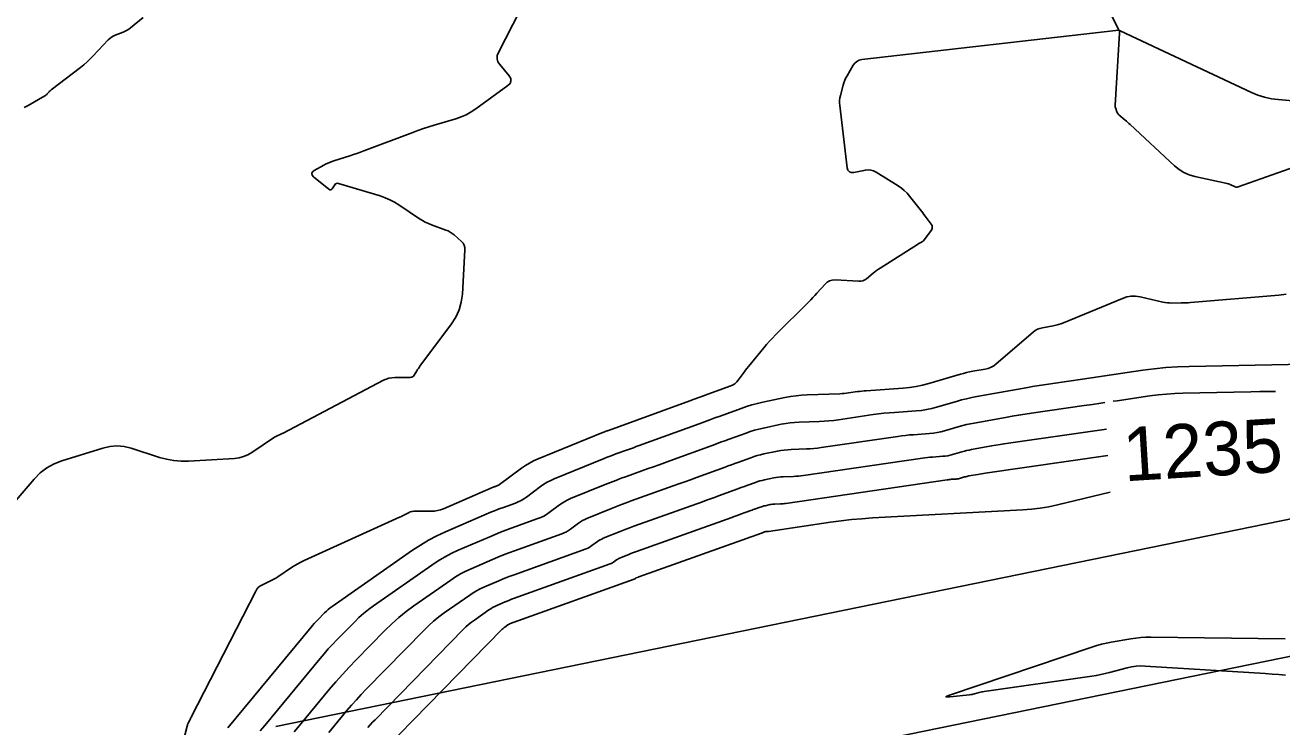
# Model space of a CAD drawing. Extents: x 658976 to 668726, y 639543 to 647196.
# Drawn here: x 662832.1 to 662972.5, y 642295.4 to 642373.8 of the extents above; entities that cross this region are included whole.
import ezdxf

# ---------------------------------------------------------------- set-up
doc = ezdxf.new("R2010")
doc.units = 0
for name, color, linetype in [('Ex_Contour Labels', 7, 'Continuous'), ('Ex_Major Contours', 7, 'Continuous'), ('Ex_Minor Contours', 7, 'Continuous'), ('R_Water', 7, 'Continuous')]:
    doc.layers.add(name, color=color, linetype=linetype)

msp = doc.modelspace()

# ---------------------------------------------------------------- linework, layer by layer
at = {"layer": 'Ex_Major Contours'}
for points in [[(662849.93, 642294.46), (662850.19, 642295.47), (662850.21, 642295.56), (662850.24, 642295.64), (662850.27, 642295.73), (662850.31, 642295.81), (662850.48, 642296.15), (662850.52, 642296.23), (662850.56, 642296.31), (662850.6, 642296.4), (662850.64, 642296.48), (662857.85, 642310.56), (662857.98, 642310.77), (662858.13, 642310.95), (662858.32, 642311.1), (662858.53, 642311.22), (662859.44, 642311.65), (662859.66, 642311.76), (662859.88, 642311.88), (662860.09, 642312), (662860.3, 642312.14), (662861.86, 642313.2), (662862.2, 642313.41), (662862.54, 642313.61), (662862.89, 642313.8), (662863.25, 642313.97), (662873.93, 642318.8), (662874.06, 642318.86), (662874.19, 642318.93), (662874.33, 642318.99), (662874.46, 642319.06), (662874.98, 642319.33), (662875.11, 642319.39), (662875.24, 642319.43), (662875.38, 642319.46), (662875.53, 642319.47), (662877.43, 642319.47), (662877.8, 642319.48), (662878.15, 642319.54), (662878.5, 642319.63), (662878.84, 642319.76), (662884.39, 642322.15), (662884.45, 642322.18), (662884.51, 642322.2), (662884.57, 642322.23), (662884.63, 642322.25), (662884.87, 642322.34), (662884.93, 642322.36), (662884.99, 642322.39), (662885.05, 642322.42), (662885.1, 642322.46), (662887.55, 642324.28), (662887.99, 642324.58), (662888.44, 642324.85), (662888.9, 642325.1), (662889.39, 642325.31), (662896.72, 642328.31), (662896.77, 642328.32), (662896.81, 642328.34), (662896.86, 642328.36), (662896.9, 642328.37), (662897.08, 642328.44), (662897.13, 642328.45), (662897.17, 642328.47), (662897.22, 642328.49), (662897.26, 642328.5), (662906.34, 642331.81), (662906.85, 642331.99), (662907.36, 642332.18), (662907.87, 642332.37), (662908.38, 642332.55), (662910.94, 642333.49), (662911.19, 642333.6), (662911.41, 642333.74), (662911.6, 642333.91), (662911.77, 642334.12), (662912.41, 642335), (662912.57, 642335.22), (662912.74, 642335.43), (662912.91, 642335.65), (662913.08, 642335.86), (662914.62, 642337.71), (662914.93, 642338.08), (662915.26, 642338.45), (662915.6, 642338.81), (662915.94, 642339.16), (662919.63, 642342.84), (662919.87, 642343.09), (662920.11, 642343.33), (662920.34, 642343.58), (662920.56, 642343.83), (662921.46, 642344.84), (662921.7, 642345.06), (662921.97, 642345.21), (662922.26, 642345.29), (662922.58, 642345.31), (662925.24, 642345.16), (662925.47, 642345.17), (662925.7, 642345.22), (662925.9, 642345.31), (662926.09, 642345.44), (662926.84, 642346.05), (662927.03, 642346.2), (662927.22, 642346.35), (662927.42, 642346.49), (662927.62, 642346.62), (662931.78, 642349.28), (662931.84, 642349.31), (662931.9, 642349.35), (662931.95, 642349.38), (662932.01, 642349.41), (662932.25, 642349.51), (662932.31, 642349.55), (662932.36, 642349.58), (662932.4, 642349.62), (662932.45, 642349.67), (662933.32, 642350.83), (662933.42, 642351.01), (662933.45, 642351.19), (662933.42, 642351.37), (662933.32, 642351.55), (662932.78, 642352.26), (662932.65, 642352.44), (662932.51, 642352.61), (662932.38, 642352.79), (662932.24, 642352.97), (662930.91, 642354.66), (662930.63, 642354.99), (662930.32, 642355.29), (662929.99, 642355.56), (662929.64, 642355.8), (662927.18, 642357.35), (662926.89, 642357.5), (662926.6, 642357.58), (662926.29, 642357.61), (662925.97, 642357.57), (662924.68, 642357.31), (662924.39, 642357.3), (662924.18, 642357.38), (662924.03, 642357.56), (662923.95, 642357.84), (662923.1, 642364.78), (662923.08, 642365.07), (662923.08, 642365.35), (662923.12, 642365.64), (662923.18, 642365.92), (662923.48, 642367.05), (662923.57, 642367.33), (662923.67, 642367.6), (662923.79, 642367.86), (662923.93, 642368.11), (662924.62, 642369.28), (662924.8, 642369.52), (662925.02, 642369.71), (662925.28, 642369.84), (662925.58, 642369.91), (662954.3, 642373.2), (662954.3, 642373.2), (662954.3, 642373.2), (662954.3, 642373.2), (662954.3, 642373.21), (662954.29, 642373.24), (662954.28, 642373.24), (662951.68, 642378.43)], [(662978.38, 642359.51), (662967.62, 642355.7), (662967.52, 642355.67), (662967.41, 642355.67), (662967.31, 642355.69), (662967.21, 642355.73), (662966.81, 642355.93), (662966.71, 642355.98), (662966.61, 642356.02), (662966.5, 642356.05), (662966.39, 642356.08), (662962.77, 642356.87), (662962.15, 642357.05), (662961.57, 642357.3), (662961.03, 642357.63), (662960.53, 642358.04), (662955.55, 642362.66), (662955.41, 642362.78), (662955.28, 642362.91), (662955.14, 642363.03), (662955, 642363.16), (662954.3, 642363.76), (662954.23, 642363.83), (662954.17, 642363.91), (662954.12, 642363.99), (662954.08, 642364.08), (662953.95, 642364.44), (662953.92, 642364.53), (662953.9, 642364.63), (662953.89, 642364.72), (662953.89, 642364.82), (662954.35, 642372.87), (662954.36, 642372.9), (662954.36, 642372.93), (662954.36, 642372.96), (662954.37, 642372.99), (662954.38, 642373.1), (662954.39, 642373.13), (662954.4, 642373.14), (662954.42, 642373.14), (662954.44, 642373.14), (662969.12, 642366.24), (662969.84, 642365.94), (662970.58, 642365.71), (662971.34, 642365.54), (662972.11, 642365.44), (662975.36, 642365.17)], [(662870.37, 642295.31), (662870.63, 642295.61), (662870.9, 642295.91), (662871.18, 642296.19), (662881.03, 642306.26), (662881.32, 642306.55), (662881.63, 642306.82), (662881.95, 642307.08), (662882.28, 642307.32), (662883.89, 642308.45), (662884.11, 642308.59), (662884.32, 642308.72), (662884.55, 642308.84), (662884.78, 642308.94), (662885.72, 642309.35), (662885.95, 642309.45), (662886.19, 642309.54), (662886.43, 642309.64), (662886.67, 642309.72), (662897.46, 642313.59), (662897.55, 642313.63), (662897.65, 642313.67), (662897.73, 642313.72), (662897.82, 642313.78), (662898.15, 642314.03), (662898.24, 642314.09), (662898.32, 642314.14), (662898.42, 642314.19), (662898.51, 642314.23), (662899.55, 642314.66), (662899.76, 642314.74), (662899.96, 642314.82), (662900.17, 642314.9), (662900.38, 642314.97), (662911.06, 642318.79), (662911.3, 642318.87), (662911.53, 642318.96), (662911.77, 642319.04), (662912.01, 642319.13), (662913.18, 642319.55), (662913.31, 642319.6), (662913.44, 642319.65), (662913.57, 642319.7), (662913.7, 642319.75), (662914.23, 642319.94), (662914.36, 642319.98), (662914.49, 642320.02), (662914.63, 642320.06), (662914.76, 642320.09), (662915.32, 642320.21), (662915.45, 642320.23), (662915.59, 642320.25), (662915.73, 642320.27), (662915.87, 642320.27), (662916.49, 642320.3), (662916.64, 642320.3), (662916.79, 642320.31), (662916.94, 642320.33), (662917.09, 642320.35), (662935.1, 642322.98), (662935.22, 642323), (662935.35, 642323.02), (662935.47, 642323.03), (662935.6, 642323.04), (662936.12, 642323.07), (662936.24, 642323.09), (662936.36, 642323.1), (662936.48, 642323.13), (662936.59, 642323.16), (662937.06, 642323.3), (662937.18, 642323.33), (662937.3, 642323.36), (662937.42, 642323.39), (662937.54, 642323.41), (662938.54, 642323.59), (662938.74, 642323.63), (662938.95, 642323.66), (662939.16, 642323.69), (662939.37, 642323.72), (662953.08, 642325.7)]]:
    msp.add_lwpolyline(points, dxfattribs=at)
at = {"layer": 'Ex_Minor Contours'}
for points in [[(662830.2, 642319.66), (662833.09, 642323.06), (662833.75, 642323.75), (662834.5, 642324.32), (662835.31, 642324.77), (662836.2, 642325.12), (662840.75, 642326.52), (662841.54, 642326.7), (662842.34, 642326.76), (662843.13, 642326.7), (662843.92, 642326.5), (662847.08, 642325.49), (662847.88, 642325.28), (662848.68, 642325.14), (662849.5, 642325.07), (662850.32, 642325.08), (662855.48, 642325.37), (662856, 642325.43), (662856.5, 642325.57), (662856.98, 642325.76), (662857.43, 642326.03), (662859.93, 642327.73), (662860.01, 642327.77), (662860.08, 642327.82), (662860.16, 642327.86), (662860.24, 642327.9), (662860.58, 642328.05), (662860.66, 642328.09), (662860.74, 642328.13), (662860.82, 642328.17), (662860.9, 642328.21), (662872.12, 642334.1), (662872.42, 642334.24), (662872.74, 642334.34), (662873.06, 642334.39), (662873.39, 642334.41), (662875.11, 642334.41), (662875.25, 642334.43), (662875.37, 642334.48), (662875.47, 642334.55), (662875.56, 642334.66), (662875.86, 642335.17), (662875.94, 642335.3), (662876.02, 642335.42), (662876.11, 642335.54), (662876.19, 642335.66), (662879.73, 642340.4), (662880.22, 642341.16), (662880.58, 642341.96), (662880.82, 642342.82), (662880.94, 642343.71), (662881.22, 642348.68), (662881.21, 642348.94), (662881.14, 642349.18), (662881.02, 642349.4), (662880.85, 642349.59), (662880.02, 642350.33), (662879.81, 642350.5), (662879.59, 642350.65), (662879.35, 642350.78), (662879.1, 642350.88), (662877.48, 642351.46), (662877.14, 642351.59), (662876.8, 642351.75), (662876.47, 642351.93), (662876.15, 642352.13), (662873.85, 642353.68), (662873.35, 642353.99), (662872.84, 642354.26), (662872.3, 642354.49), (662871.75, 642354.68), (662867.11, 642356.08), (662866.99, 642356.1), (662866.87, 642356.09), (662866.78, 642356.03), (662866.69, 642355.94), (662866.38, 642355.49), (662866.3, 642355.41), (662866.22, 642355.37), (662866.12, 642355.38), (662866.02, 642355.44), (662864.32, 642356.83), (662864.15, 642357.02), (662864.1, 642357.2), (662864.18, 642357.37), (662864.38, 642357.52), (662865.46, 642358.13), (662865.73, 642358.27), (662866.01, 642358.4), (662866.29, 642358.51), (662866.58, 642358.61), (662868.37, 642359.17), (662868.77, 642359.3), (662869.16, 642359.43), (662869.55, 642359.57), (662869.94, 642359.71), (662875.39, 642361.77), (662875.98, 642361.99), (662876.58, 642362.2), (662877.18, 642362.4), (662877.78, 642362.58), (662880.21, 642363.31), (662880.8, 642363.51), (662881.37, 642363.76), (662881.92, 642364.06), (662882.44, 642364.41), (662886.01, 642367.01), (662886.27, 642367.26), (662886.37, 642367.52), (662886.34, 642367.81), (662886.15, 642368.11), (662885.11, 642369.36), (662884.91, 642369.68), (662884.81, 642370.01), (662884.83, 642370.36), (662884.96, 642370.71), (662887.36, 642375.34)], [(662845.27, 642374.62), (662843.87, 642373.46), (662843.68, 642373.31), (662843.48, 642373.18), (662843.27, 642373.07), (662843.05, 642372.97), (662842.15, 642372.63), (662841.93, 642372.53), (662841.73, 642372.41), (662841.54, 642372.27), (662841.36, 642372.11), (662839.7, 642370.33), (662839.36, 642369.98), (662839.01, 642369.65), (662838.64, 642369.33), (662838.26, 642369.03), (662835, 642366.54), (662834.94, 642366.49), (662834.88, 642366.44), (662834.82, 642366.38), (662834.76, 642366.32), (662834.55, 642366.07), (662834.49, 642366.02), (662834.43, 642365.96), (662834.36, 642365.91), (662834.29, 642365.87), (662832.42, 642364.79), (662832.27, 642364.71), (662832.13, 642364.63), (662831.99, 642364.55)], [(662854.73, 642295.29), (662864.03, 642306.51), (662864.21, 642306.72), (662864.39, 642306.93), (662864.58, 642307.13), (662864.77, 642307.33), (662865.55, 642308.12), (662865.75, 642308.32), (662865.95, 642308.5), (662866.17, 642308.67), (662866.39, 642308.84), (662875.38, 642315.12), (662876.25, 642315.7), (662877.16, 642316.24), (662878.09, 642316.73), (662879.04, 642317.17), (662884.19, 642319.39), (662884.52, 642319.53), (662884.85, 642319.66), (662885.18, 642319.79), (662885.52, 642319.91), (662886.86, 642320.39), (662887.19, 642320.53), (662887.5, 642320.68), (662887.81, 642320.86), (662888.1, 642321.06), (662889.67, 642322.23), (662890.04, 642322.48), (662890.41, 642322.71), (662890.81, 642322.91), (662891.21, 642323.09), (662896.8, 642325.38), (662897.12, 642325.51), (662897.44, 642325.63), (662897.77, 642325.75), (662898.09, 642325.87), (662899.39, 642326.34), (662899.72, 642326.45), (662900.05, 642326.57), (662900.37, 642326.69), (662900.7, 642326.8), (662907.4, 642329.24), (662907.99, 642329.46), (662908.58, 642329.67), (662909.16, 642329.89), (662909.75, 642330.1), (662912.11, 642330.96), (662912.7, 642331.17), (662913.3, 642331.35), (662913.9, 642331.51), (662914.51, 642331.65), (662916.99, 642332.17), (662917.61, 642332.28), (662918.23, 642332.37), (662918.85, 642332.44), (662919.48, 642332.47), (662923.11, 642332.59), (662923.36, 642332.61), (662923.61, 642332.63), (662923.85, 642332.65), (662924.1, 642332.68), (662925.08, 642332.83), (662925.33, 642332.86), (662925.57, 642332.89), (662925.82, 642332.91), (662926.07, 642332.93), (662930.18, 642333.22), (662930.91, 642333.29), (662931.63, 642333.4), (662932.34, 642333.55), (662933.05, 642333.74), (662936.59, 642334.77), (662936.93, 642334.87), (662937.27, 642334.95), (662937.62, 642335.03), (662937.97, 642335.1), (662939.36, 642335.35), (662939.7, 642335.43), (662940.02, 642335.56), (662940.32, 642335.73), (662940.6, 642335.94), (662944.72, 642339.47), (662944.96, 642339.65), (662945.21, 642339.79), (662945.48, 642339.9), (662945.77, 642339.97), (662946.96, 642340.18), (662947.26, 642340.24), (662947.55, 642340.32), (662947.83, 642340.41), (662948.12, 642340.52), (662954.69, 642343.25), (662955.17, 642343.41), (662955.67, 642343.5), (662956.16, 642343.5), (662956.67, 642343.42), (662959.21, 642342.83), (662959.46, 642342.78), (662959.72, 642342.75), (662959.97, 642342.73), (662960.23, 642342.72), (662961.27, 642342.73), (662961.53, 642342.73), (662961.79, 642342.74), (662962.04, 642342.76), (662962.3, 642342.78), (662972.17, 642343.62), (662973.01, 642343.71)], [(662858.33, 642294.94), (662858.86, 642295.56), (662865.05, 642303.03), (662865.5, 642303.56), (662865.96, 642304.09), (662866.44, 642304.6), (662866.92, 642305.1), (662868.88, 642307.1), (662869.37, 642307.59), (662869.89, 642308.05), (662870.44, 642308.49), (662871, 642308.9), (662877.51, 642313.45), (662878.22, 642313.92), (662878.95, 642314.36), (662879.7, 642314.75), (662880.48, 642315.11), (662883.99, 642316.63), (662884.59, 642316.88), (662885.19, 642317.12), (662885.79, 642317.36), (662886.4, 642317.58), (662889.38, 642318.65), (662889.71, 642318.78), (662890.03, 642318.94), (662890.34, 642319.12), (662890.64, 642319.32), (662891.79, 642320.18), (662892.09, 642320.38), (662892.39, 642320.57), (662892.71, 642320.73), (662893.04, 642320.88), (662896.88, 642322.45), (662897.48, 642322.69), (662898.08, 642322.92), (662898.68, 642323.15), (662899.28, 642323.37), (662901.71, 642324.23), (662902.31, 642324.45), (662902.92, 642324.67), (662903.52, 642324.89), (662904.13, 642325.11), (662908.84, 642326.82), (662909.32, 642327), (662909.79, 642327.17), (662910.27, 642327.34), (662910.74, 642327.51), (662912.64, 642328.21), (662913.11, 642328.37), (662913.6, 642328.52), (662914.08, 642328.65), (662914.57, 642328.76), (662916.57, 642329.18), (662917.07, 642329.27), (662917.57, 642329.34), (662918.07, 642329.39), (662918.58, 642329.42), (662920.82, 642329.5), (662921.36, 642329.52), (662921.9, 642329.57), (662922.44, 642329.62), (662922.98, 642329.69), (662926.83, 642330.26), (662927.42, 642330.34), (662928.02, 642330.41), (662928.62, 642330.47), (662929.22, 642330.51), (662931.66, 642330.69), (662932.24, 642330.74), (662932.81, 642330.83), (662933.38, 642330.94), (662933.93, 642331.09), (662936.16, 642331.74), (662936.72, 642331.9), (662937.28, 642332.04), (662937.85, 642332.17), (662938.42, 642332.28), (662944.13, 642333.31), (662944.64, 642333.4), (662945.14, 642333.49), (662945.65, 642333.57), (662946.16, 642333.64), (662948.19, 642333.93), (662948.7, 642334.01), (662949.21, 642334.08), (662949.72, 642334.16), (662950.22, 642334.23), (662956.96, 642335.22), (662958.25, 642335.39), (662959.55, 642335.52), (662960.85, 642335.6), (662962.16, 642335.65), (662975.06, 642335.91)], [(662953.67, 642331.75), (662954.1, 642331.81), (662957.77, 642332.35), (662958.69, 642332.47), (662959.61, 642332.56), (662960.54, 642332.62), (662961.46, 642332.66), (662969.06, 642332.81), (662970.06, 642332.83), (662971.07, 642332.85), (662971.8, 642332.86)], [(662862.15, 642294.85), (662862.93, 642295.76), (662866.07, 642299.55), (662866.8, 642300.41), (662867.54, 642301.25), (662868.29, 642302.07), (662869.07, 642302.88), (662872.29, 642306.17), (662873.05, 642306.91), (662873.83, 642307.61), (662874.65, 642308.27), (662875.5, 642308.9), (662879.64, 642311.79), (662880.18, 642312.15), (662880.74, 642312.48), (662881.32, 642312.78), (662881.91, 642313.06), (662884.31, 642314.09), (662884.92, 642314.35), (662885.52, 642314.59), (662886.13, 642314.83), (662886.75, 642315.05), (662892.07, 642316.96), (662892.33, 642317.06), (662892.57, 642317.18), (662892.81, 642317.32), (662893.03, 642317.47), (662893.91, 642318.13), (662894.14, 642318.29), (662894.37, 642318.43), (662894.61, 642318.55), (662894.86, 642318.66), (662897.61, 642319.79), (662898.16, 642320.01), (662898.71, 642320.22), (662899.26, 642320.43), (662899.81, 642320.63), (662904.48, 642322.3), (662905.14, 642322.53), (662905.79, 642322.76), (662906.44, 642323), (662907.09, 642323.24), (662910.29, 642324.4), (662910.65, 642324.53), (662911.01, 642324.66), (662911.37, 642324.79), (662911.73, 642324.92), (662913.17, 642325.45), (662913.53, 642325.58), (662913.89, 642325.69), (662914.26, 642325.79), (662914.64, 642325.87), (662916.15, 642326.19), (662916.53, 642326.26), (662916.91, 642326.31), (662917.29, 642326.35), (662917.68, 642326.37), (662919.38, 642326.43), (662919.79, 642326.45), (662920.2, 642326.48), (662920.61, 642326.52), (662921.02, 642326.58), (662929.58, 642327.83), (662930.02, 642327.89), (662930.46, 642327.94), (662930.9, 642327.99), (662931.35, 642328.02), (662933.15, 642328.15), (662933.57, 642328.19), (662933.99, 642328.25), (662934.41, 642328.34), (662934.82, 642328.45), (662936.46, 642328.93), (662936.87, 642329.04), (662937.29, 642329.15), (662937.7, 642329.24), (662938.12, 642329.32), (662941.63, 642329.96), (662942.36, 642330.08), (662943.08, 642330.21), (662943.81, 642330.32), (662944.54, 642330.43), (662950.43, 642331.28), (662951.35, 642331.41), (662952.27, 642331.54), (662952.72, 642331.61)], [(662952.9, 642328.65), (662941.95, 642327.08), (662941.48, 642327.01), (662941.02, 642326.93), (662940.55, 642326.86), (662940.08, 642326.77), (662937.83, 642326.36), (662937.56, 642326.31), (662937.29, 642326.25), (662937.03, 642326.19), (662936.76, 642326.11), (662935.71, 642325.8), (662935.44, 642325.73), (662935.17, 642325.68), (662934.9, 642325.64), (662934.63, 642325.61), (662933.47, 642325.53), (662933.19, 642325.51), (662932.91, 642325.48), (662932.62, 642325.45), (662932.34, 642325.41), (662919.05, 642323.46), (662918.77, 642323.43), (662918.49, 642323.4), (662918.21, 642323.38), (662917.93, 642323.36), (662916.77, 642323.32), (662916.51, 642323.31), (662916.25, 642323.28), (662915.99, 642323.25), (662915.73, 642323.2), (662914.7, 642322.98), (662914.45, 642322.92), (662914.19, 642322.86), (662913.94, 642322.78), (662913.7, 642322.69), (662912.71, 642322.34), (662912.47, 642322.25), (662912.22, 642322.16), (662911.98, 642322.07), (662911.73, 642321.98), (662909.55, 642321.18), (662909.11, 642321.02), (662908.66, 642320.86), (662908.22, 642320.7), (662907.77, 642320.54), (662900.09, 642317.8), (662899.71, 642317.66), (662899.33, 642317.52), (662898.96, 642317.37), (662898.58, 642317.22), (662896.69, 642316.45), (662896.51, 642316.37), (662896.35, 642316.28), (662896.19, 642316.19), (662896.03, 642316.08), (662895.42, 642315.63), (662895.27, 642315.52), (662895.11, 642315.43), (662894.94, 642315.35), (662894.77, 642315.28), (662886.71, 642312.39), (662886.28, 642312.23), (662885.86, 642312.07), (662885.44, 642311.9), (662885.02, 642311.72), (662883.35, 642311), (662882.93, 642310.81), (662882.53, 642310.6), (662882.14, 642310.37), (662881.76, 642310.12), (662878.89, 642308.11), (662878.3, 642307.67), (662877.73, 642307.21), (662877.18, 642306.73), (662876.66, 642306.21), (662870.18, 642299.59), (662869.62, 642299.02), (662869.09, 642298.43), (662868.56, 642297.83), (662868.04, 642297.22), (662866.01, 642294.77)], [(662872.18, 642292.8), (662885.4, 642306.3), (662885.46, 642306.36), (662885.53, 642306.42), (662885.6, 642306.48), (662885.67, 642306.53), (662886.02, 642306.78), (662886.07, 642306.81), (662886.12, 642306.84), (662886.17, 642306.86), (662886.22, 642306.89), (662886.42, 642306.98), (662886.47, 642307), (662886.52, 642307.02), (662886.58, 642307.04), (662886.63, 642307.06), (662900.15, 642311.9), (662900.17, 642311.91), (662900.18, 642311.92), (662900.2, 642311.93), (662900.21, 642311.94), (662900.27, 642311.98), (662900.29, 642311.99), (662900.3, 642312), (662900.32, 642312.01), (662900.34, 642312.02), (662900.52, 642312.09), (662900.55, 642312.11), (662900.59, 642312.12), (662900.63, 642312.13), (662900.66, 642312.15), (662914.35, 642317.03), (662914.38, 642317.04), (662914.41, 642317.05), (662914.44, 642317.07), (662914.47, 642317.08), (662914.64, 642317.14), (662914.69, 642317.16), (662914.76, 642317.18), (662914.77, 642317.19), (662914.79, 642317.19), (662914.81, 642317.2), (662914.83, 642317.2), (662914.9, 642317.22), (662914.92, 642317.22), (662914.93, 642317.22), (662914.95, 642317.22), (662914.97, 642317.23), (662915.05, 642317.23), (662915.07, 642317.23), (662915.09, 642317.23), (662915.11, 642317.23), (662915.13, 642317.23), (662922.08, 642318.25), (662923.25, 642318.41), (662924.42, 642318.54), (662925.59, 642318.64), (662926.77, 642318.72), (662943.55, 642319.62), (662944.53, 642319.69), (662945.5, 642319.81), (662946.47, 642319.98), (662947.43, 642320.19), (662953.33, 642321.61)], [(662972.93, 642301.17), (662972.17, 642301.24), (662971.41, 642301.29), (662970.65, 642301.35), (662957.23, 642302.18), (662956.72, 642302.2), (662956.22, 642302.17), (662955.72, 642302.1), (662955.23, 642301.99), (662953.26, 642301.46), (662952.77, 642301.34), (662952.27, 642301.23), (662951.77, 642301.13), (662951.27, 642301.05), (662939.24, 642299.34), (662939.11, 642299.32), (662938.97, 642299.29), (662938.83, 642299.26), (662938.7, 642299.23), (662938.16, 642299.08), (662938.02, 642299.04), (662937.89, 642299.01), (662937.75, 642298.99), (662937.61, 642298.97), (662935.4, 642298.76), (662935.09, 642298.74), (662934.98, 642298.76), (662935.07, 642298.83), (662935.36, 642298.94), (662951.29, 642304.31), (662951.82, 642304.47), (662952.36, 642304.62), (662952.9, 642304.75), (662953.45, 642304.85), (662955.65, 642305.23), (662956.2, 642305.31), (662956.76, 642305.37), (662957.31, 642305.4), (662957.87, 642305.4), (662972.87, 642305.22)]]:
    msp.add_lwpolyline(points, dxfattribs=at)
at = {"layer": 'R_Water'}
for p, q in [((662860.08, 642295.44), (662992.23, 642322.44)), ((662859.14, 642279.94), (662995.23, 642307.74))]:
    msp.add_line(p, q, dxfattribs=at)

# ---------------------------------------------------------------- texts
at = {"layer": 'Ex_Contour Labels'}
msp.add_text('1235', height=6, rotation=3.5239, dxfattribs=at).set_placement((662954.93, 642322.81))

doc.saveas('drawing.dxf')
